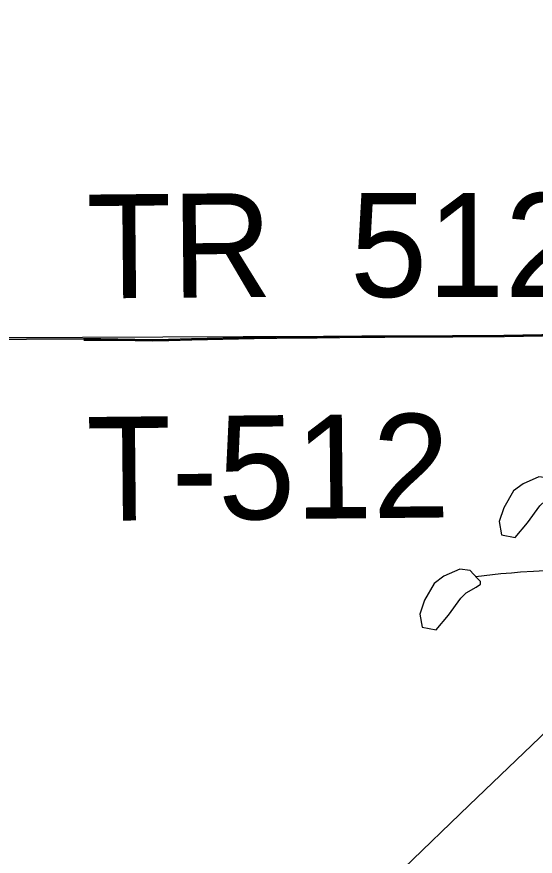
# Model space of a CAD drawing. Extents: x -21.1 to 50.3, y -4.9 to 22.1.
# Drawn here: x 7.5651 to 7.8484, y 20.1493 to 20.6083 of the extents above; entities that cross this region are included whole.
import ezdxf

# ---------------------------------------------------------------- set-up
doc = ezdxf.new("R2010")
doc.units = 0
for name, color, linetype in [('GM_X_Corporation', 7, 'Continuous'), ('GM_X_Minor_Lake', 7, 'Continuous'), ('GM_X_Minor_River', 7, 'Continuous'), ('GM_X_Rail_Line_Text', 7, 'Continuous'), ('GM_X_State_Route', 7, 'Continuous'), ('GM_X_Township_Road', 7, 'Continuous'), ('GM_X_Township_Road_Text', 7, 'Continuous')]:
    doc.layers.add(name, color=color, linetype=linetype)

msp = doc.modelspace()

# ---------------------------------------------------------------- linework, layer by layer
at = {"layer": 'GM_X_Corporation'}
msp.add_lwpolyline([(7.89976, 20.9), (6.88768, 20.9), (6.89298, 20.43015), (6.89867, 20.4302), (7.90835, 20.43439)], close=True, dxfattribs=at)
at = {"layer": 'GM_X_Minor_Lake'}
for points in [[(7.85997, 20.35194), (7.85613, 20.35607), (7.85043, 20.35677), (7.84175, 20.35288), (7.83649, 20.34903), (7.83128, 20.33987), (7.82871, 20.33225), (7.82993, 20.32505), (7.83753, 20.32362), (7.84426, 20.33166), (7.85099, 20.34084), (7.85399, 20.34391)], [(7.81668, 20.30142), (7.81284, 20.30556), (7.80714, 20.30625), (7.79846, 20.30237), (7.7932, 20.29851), (7.78799, 20.28935), (7.78542, 20.28174), (7.78664, 20.27454), (7.79424, 20.2731), (7.80098, 20.28114), (7.8077, 20.29032), (7.8107, 20.29339)], [(7.8107, 20.29339), (7.81615, 20.29648), (7.81844, 20.29805), (7.81844, 20.29949), (7.81668, 20.30142)]]:
    msp.add_lwpolyline(points, dxfattribs=at)
at = {"layer": 'GM_X_Minor_River'}
msp.add_lwpolyline([(7.85364, 20.30538), (7.84755, 20.30497), (7.84032, 20.30455), (7.83538, 20.30414), (7.82967, 20.30373), (7.81602, 20.30213)], dxfattribs=at)
at = {"layer": 'GM_X_Rail_Line_Text'}
for points in [[(6.48301, 20.42563), (7.60161, 20.43214), (7.61099, 20.43214), (7.62036, 20.432), (7.63884, 20.43177), (7.64802, 20.4319), (7.66062, 20.43215), (7.69459, 20.4329), (7.71958, 20.43329), (7.72912, 20.43338), (7.75373, 20.4337), (7.76606, 20.4337), (7.80322, 20.43385), (7.83134, 20.43401), (7.86249, 20.43452)], [(7.86249, 20.43452), (7.83134, 20.43401), (7.80322, 20.43385), (7.76606, 20.4337), (7.75373, 20.4337), (7.72912, 20.43338), (7.71958, 20.43329), (7.69459, 20.4329), (7.66062, 20.43215), (7.64802, 20.4319), (7.63884, 20.43177), (7.62036, 20.432), (7.61099, 20.43214), (7.60161, 20.43214), (6.48301, 20.42563)]]:
    msp.add_lwpolyline(points, dxfattribs=at)
at = {"layer": 'GM_X_State_Route'}
msp.add_lwpolyline([(7.77645, 20.14266), (7.81235, 20.17716), (7.86368, 20.22645), (7.88955, 20.25347), (7.89824, 20.26202), (7.92174, 20.28643), (7.95185, 20.31773), (7.95322, 20.31915), (7.98408, 20.3514), (8.01404, 20.38275), (8.01495, 20.38372), (8.02654, 20.39602), (8.03267, 20.40264), (8.03884, 20.40933), (8.04658, 20.41702), (8.04966, 20.42008), (8.06255, 20.43326), (8.06383, 20.43445)], dxfattribs=at)
at = {"layer": 'GM_X_Township_Road'}
msp.add_lwpolyline([(7.60182, 20.43159), (7.61119, 20.43159), (7.62056, 20.43146), (7.63905, 20.43122), (7.64823, 20.43135), (7.66082, 20.4316), (7.69479, 20.43236), (7.71979, 20.43274), (7.72933, 20.43283), (7.75394, 20.43316), (7.76626, 20.43315), (7.80343, 20.43331), (7.83155, 20.43346), (7.8627, 20.43398), (7.875, 20.43394), (7.88434, 20.4337), (7.88707, 20.43347), (7.88904, 20.43328), (7.89059, 20.43295), (7.89184, 20.43265), (7.89286, 20.43236)], dxfattribs=at)

# ---------------------------------------------------------------- texts
at = {"layer": 'GM_X_Township_Road_Text'}
for s, rotation, p in [('TR', 0.5412, (7.60361, 20.45427)), ('512', 0, (7.74716, 20.45512)), ('T-512', 0.5577, (7.60349, 20.33265))]:
    msp.add_text(s, height=0.056818, rotation=rotation, dxfattribs=at).set_placement(p)

doc.saveas('drawing.dxf')
